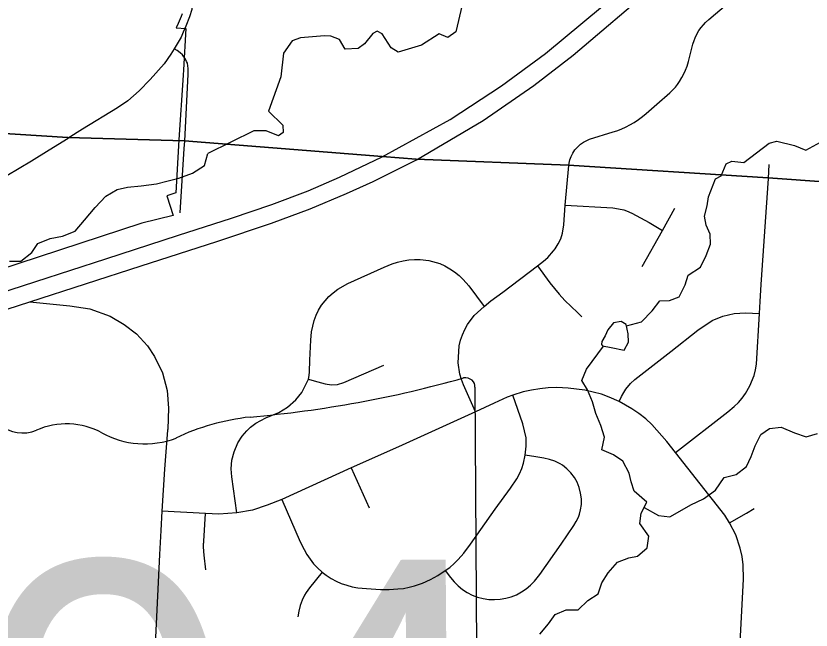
# Model space of a CAD drawing. Extents: x 114604 to 551442, y 316898 to 567001.
# Drawn here: x 268815 to 273393, y 375983 to 379519 of the extents above; entities that cross this region are included whole.
import ezdxf

# ---------------------------------------------------------------- set-up
doc = ezdxf.new("R2010")
doc.units = 0
for name, color, linetype in [('_CIVIL_CONSTRUCTION', 7, 'Continuous'), ('GE_P_Alignment_1000_Cardinal_Points', 7, 'Continuous'), ('GE_P_Alignment_100_Stations', 7, 'Continuous'), ('GE_P_Alignment_500_Bearings', 7, 'Continuous'), ('GE_P_Alignment_500_Curve_Data', 7, 'Continuous'), ('GE_P_Alignment_500_Distances', 7, 'Continuous'), ('GE_P_Alignment_500_Stations', 7, 'Continuous'), ('PM_P_Cells', 7, 'Continuous'), ('RS_Raster1', 7, 'Continuous')]:
    doc.layers.add(name, color=color, linetype=linetype)

msp = doc.modelspace()

# ---------------------------------------------------------------- linework, layer by layer
at = {"layer": '_CIVIL_CONSTRUCTION'}
for points in [[(268895.3, 377871.8), (269125.7, 377849.1), (269240.5, 377833), (269358.3, 377789.7), (269439, 377741.9), (269509.8, 377687.4), (269573.3, 377618.3), (269613.2, 377558), (269659.5, 377463.4), (269686.6, 377361.2), (269693.8, 377260.7), (269688.9, 377138.6)], [(269688.9, 377138.6), (269688.6, 377133.3), (269669.6, 376909.5), (269654.9, 376667.9), (269648.8, 376557)], [(269648.8, 376557), (269641.2, 376418.3), (269611, 375781.8)]]:
    msp.add_lwpolyline(points, dxfattribs=at)
at = {"layer": 'GE_P_Alignment_1000_Cardinal_Points'}
for p, q in [((273147.1, 378583.3), (273151.2, 378663.6)), ((270744.7, 376916.6), (270848.3, 376687.2))]:
    msp.add_line(p, q, dxfattribs=at)
for points in [[(271997.4, 378656.6), (271999.5, 378670.7), (272004.3, 378690.5), (272011.1, 378708.9), (272021, 378728.1), (272032.8, 378747.1), (272049.3, 378765.8), (272066, 378780.8), (272081.6, 378791.3), (272101, 378801.5), (272117.3, 378808.6), (272252.5, 378851.1), (272274.2, 378857.8), (272299.8, 378867.3), (272327.7, 378880), (272349.6, 378891), (272373.8, 378905.6), (272399.8, 378922.6), (272422.5, 378939.7), (272443.9, 378956.6), (272520.7, 379024.3), (272564.5, 379061.7), (272579.9, 379075.9), (272593.2, 379089), (272611.8, 379109.3), (272623.1, 379124.2), (272634.4, 379140.3), (272649, 379163.3), (272660.6, 379184.9), (272669.3, 379205.3), (272678.9, 379229.9), (272687, 379255.4), (272712.5, 379355.2), (272719.1, 379377), (272724.9, 379393), (272734.9, 379414.2), (272747.2, 379434.4), (272759.9, 379451.7), (272772.4, 379467.4), (272785.7, 379480.9), (272803.8, 379497.9), (273221.9, 379854.2)], [(269835.7, 379625.1), (269827.2, 379555.8), (269814, 379512.4), (269793.6, 379459.5), (269778.5, 379425.4)], [(269778.5, 379425.4), (269765.6, 379396.1), (269727.1, 379329.8), (269707.9, 379299.1), (269668.1, 379241.9), (269588.4, 379152.3), (269524.6, 379088.1), (269459.6, 379029.9), (269400.1, 378989.6), (269199.1, 378867.5), (269115.1, 378815.1)], [(269798.1, 379256.3), (269792.2, 379270.2), (269773.9, 379294.1), (269760, 379306.5), (269743.2, 379318.8), (269727.1, 379329.8)], [(269786.7, 378796.6), (269807, 379182.6), (269806.4, 379216.5), (269802.1, 379247), (269798.1, 379256.3)], [(269761.4, 378385.5), (269784.1, 378754.5), (269786.7, 378796.6)], [(271459.9, 377240.2), (271391.1, 377394.8), (271379.4, 377425.4), (271370.5, 377456.9), (271361.1, 377521.8), (271367.2, 377619.7), (271375.1, 377651.5), (271385.8, 377682.5), (271398.8, 377712.6), (271414.5, 377741.4), (271453.2, 377794.1), (271510.2, 377845.9), (271549.9, 377878.5), (271617.9, 377928.8), (271817.3, 378079.6), (271853, 378107), (271877.5, 378128.7), (271910.3, 378165.4), (271920.3, 378178.3), (271937.6, 378206.1), (271951.3, 378235.9), (271961.6, 378267), (271969.6, 378315.4), (271977.6, 378428.9), (271997.4, 378656.6)], [(272612.7, 377004.9), (272912.4, 377239.4), (272950.5, 377270.8), (272974.4, 377293.4), (272996.2, 377318), (273015.1, 377345), (273039.3, 377388.1), (273064.7, 377448.8), (273073.3, 377480.5), (273078.6, 377512.9), (273095.8, 377805.3), (273099.4, 377874.6), (273105.3, 377972.4), (273147.1, 378583.3)], [(271977.6, 378428.9), (272250.9, 378412.8), (272283.4, 378408.6), (272315.2, 378401.3), (272330.7, 378396.3), (272360.7, 378383.3), (272461.3, 378328.6), (272537.2, 378283.3)], [(272420.5, 378076.1), (272537.2, 378283.3), (272608.8, 378411.2)], [(270086.3, 376657.8), (270058.7, 376865.6), (270053.8, 376911.7), (270058.4, 376961.5), (270070.7, 377009.9), (270092.7, 377060.2), (270118.1, 377099.7), (270144.1, 377130.1), (270166, 377150.6), (270197.1, 377174.1), (270254.5, 377204.5), (270328.1, 377236.4), (270377.7, 377265.3), (270426.6, 377309.1), (270461.2, 377351.1), (270499.7, 377427.9), (270503.9, 377449), (270505.7, 377470.4), (270507, 377536.5), (270513.2, 377651.4), (270517.7, 377700.4), (270531.9, 377764.6), (270543.3, 377795.3), (270557.7, 377824.8), (270574.9, 377852.9), (270594.8, 377879), (270617.1, 377903.2), (270641.8, 377925.2), (270668.4, 377945), (270725.7, 377977.6), (270935.4, 378072.5), (270981.1, 378090.9), (271012.4, 378100.9), (271044.3, 378108.6), (271076.8, 378113.7), (271109.6, 378115.9), (271142.5, 378115.8), (271191.5, 378110.5), (271254.7, 378092.5), (271284.7, 378079.1), (271313.3, 378063), (271340.8, 378044.9), (271366.5, 378024.5), (271389.9, 378001.5), (271421.9, 377964), (271510.2, 377845.9)], [(271817.3, 378079.6), (271889.4, 377982.3), (271942.1, 377916.9), (271975.5, 377879.3), (272048.7, 377810.2), (272072.4, 377786.5)], [(272287.2, 377298.4), (272301.7, 377327.8), (272314.8, 377351.4), (272325.7, 377370.5), (272353.1, 377402.7), (272377.2, 377425.3), (272428.9, 377466.4), (272586.1, 377587.4), (272741.4, 377710.4), (272823.4, 377765.9), (272884.5, 377790.8), (272949, 377805.3), (273014.8, 377809.9), (273095.8, 377805.3)], [(270499.7, 377427.9), (270531.4, 377418.4), (270595.3, 377399.7), (270631.5, 377393.8), (270667, 377396.3), (270703.6, 377407.3), (270932.9, 377508.1)], [(272981.5, 375875.4), (273002.7, 376276.7), (273001.7, 376357.9), (272995.5, 376406.2), (272985, 376453.8), (272959.3, 376530.6), (272923, 376600.2), (272895.5, 376643.5), (272612.7, 377004.9), (272562.9, 377069.1), (272476.4, 377166.8), (272440.4, 377199.7), (272401.8, 377229.4), (272361.1, 377256.5), (272287.2, 377298.4), (272231.2, 377323.7), (272185.3, 377340.2), (272138.3, 377353.3), (272090.5, 377363.3), (272042.2, 377370.6), (271993.5, 377375.5), (271928.4, 377378.5), (271879.6, 377377.4), (271831.1, 377372.6), (271782.9, 377364.9), (271735.2, 377354.5), (271675.6, 377334.6), (271643.1, 377322.8), (271568.2, 377290), (271459.9, 377240.2), (271016.9, 377037.8), (270744.7, 376916.6), (270345.8, 376734.6), (270261.9, 376701.3), (270176.9, 376673.4), (270086.3, 376657.8), (269983.2, 376650.9), (269906.1, 376653.9), (269654.9, 376667.9)], [(270345.8, 376734.6), (270452.3, 376490.2), (270473.9, 376445.9), (270490.3, 376417.4), (270508.7, 376390.2), (270529.2, 376364.5), (270551.5, 376340.4), (270578.1, 376317.2), (270601.8, 376298.2), (270629.5, 376280.5), (270658.3, 376264.7), (270688.3, 376251.3), (270719.4, 376240.6), (270751.3, 376232.6), (270783.6, 376226.9), (270832.7, 376222.1), (270914.7, 376217.4), (270964, 376216.8), (271013.2, 376219.4), (271045.8, 376223.1), (271078.1, 376229.2), (271109.8, 376237.7), (271156.5, 376253.8), (271201.5, 376273.8), (271244.9, 376297.2), (271286.8, 376325.5), (271312.4, 376343.9), (271337.3, 376365.4), (271360.7, 376388.3), (271393.2, 376425.4), (271432.8, 376477.7), (271574.8, 376679.3), (271661.5, 376799.1), (271697.9, 376853.8), (271713.8, 376882.5), (271726.8, 376912.7), (271737.2, 376943.9), (271747.4, 376989.3), (271753.2, 377040.9), (271751.7, 377090.2), (271733.9, 377170.2), (271675.6, 377334.6)], [(271286.8, 376325.5), (271317.6, 376285.4), (271337.8, 376261.1), (271360.5, 376237.5), (271385.8, 376216.8), (271413.2, 376199), (271442.4, 376184.4), (271473, 376172.8), (271504.7, 376164.6), (271537, 376159.6), (271569.7, 376158.2), (271602.3, 376160.2), (271634.7, 376165.7), (271666.2, 376174.5), (271696.6, 376186.7), (271725.5, 376202.2), (271752.6, 376220.3), (271777.7, 376241.3), (271800.3, 376264.9), (271830.7, 376303.4), (271953.1, 376477.3), (272027.8, 376584.6), (272041.1, 376608), (272052.9, 376632.2), (272059.2, 376649.5), (272065.9, 376674.3), (272070.7, 376706.7), (272070.5, 376739.3), (272066, 376771.7), (272057.9, 376803.3), (272045.7, 376833.6), (272029.8, 376862.1), (272009.9, 376888), (271986.9, 376911.4), (271961.2, 376931.5), (271947.4, 376940.2), (271918.1, 376954.8), (271887.3, 376964.9), (271853.8, 376972.2), (271807.5, 376979.8), (271747.4, 376989.3)], [(272923, 376600.2), (273021.6, 376655.8), (273064.5, 376682.9)], [(269908.9, 376330.1), (269898.9, 376414.2), (269898.4, 376418.3), (269898, 376422.3), (269897.6, 376426.3), (269897.3, 376430.3), (269897, 376434.3), (269896.7, 376438.2), (269896.4, 376442.2), (269896.2, 376446.2), (269896, 376450.2), (269895.9, 376454.2), (269895.8, 376458.2), (269895.8, 376462.2), (269895.7, 376466.2), (269895.7, 376470.2), (269895.8, 376474.2), (269895.9, 376478.2), (269896, 376482.2), (269896.1, 376486.2), (269896.3, 376490.2), (269896.5, 376494.2), (269906.1, 376653.9)], [(270578.1, 376317.2), (270504.7, 376225.6), (270485.7, 376198.5), (270477.2, 376184.5), (270462.6, 376155.1), (270451.5, 376124), (270442.9, 376092.2), (270438.6, 376059.6)]]:
    msp.add_lwpolyline(points, dxfattribs=at)
at = {"layer": 'GE_P_Alignment_100_Stations'}
msp.add_lwpolyline([(269773, 379531.2), (269766.5, 379515.2), (269760.9, 379501.3), (269755.1, 379487.8), (269749, 379474.2), (269737.6, 379449.1), (269793.6, 379446.5), (269779.4, 379208.2), (269777.7, 379176.8), (269752.6, 378805.2), (269735.7, 378500.3), (269684.2, 378483.5), (269719.6, 378369), (269540.8, 378326.2), (268590.5, 378015.4)], dxfattribs=at)
at = {"layer": 'GE_P_Alignment_500_Bearings'}
msp.add_lwpolyline([(268763.7, 378599.2), (268905.4, 378684.1), (269006.3, 378747.2), (269115.1, 378815.1)], dxfattribs=at)
at = {"layer": 'GE_P_Alignment_500_Curve_Data'}
msp.add_line((271470.1, 375723.4), (271458.1, 377381.6), dxfattribs=at)
for centre, major_axis, ratio, start_param, end_param in [((269567.6, 381611.5), (5536.6, 40.1), 0.800001, 4.814394, 5.042369), ((271400.1, 377388.1), (58.1, 0.4), 0.8, 6.141152, 7.989035), ((269106.3, 376888.3), (351.9, 2.5), 0.8, 0.950623, 2.079405), ((270312.1, 376326.5), (1113.9, 8.1), 0.8, 1.699011, 2.107814), ((268855.2, 377252.9), (169.2, 1.2), 0.8, 3.836095, 5.185414), ((269556.8, 377394.1), (423.3, 3.1), 0.8, 4.081561, 5.145723)]:
    msp.add_ellipse(centre, major_axis=major_axis, ratio=ratio, start_param=start_param, end_param=end_param, dxfattribs=at)
at = {"layer": 'GE_P_Alignment_500_Distances'}
for points in [[(284847.9, 377821.7), (281621.8, 378044.8), (279102.2, 378207.7), (278804.6, 378225.2), (278340.8, 378257), (277763, 378292.8), (276218.4, 378366.3), (273145.9, 378586.1), (271996.3, 378659.4), (271119.6, 378693.7), (270922.8, 378709.3), (269785.6, 378799.4), (269114, 378818), (267082, 378947.2), (267247.3, 381600.8)], [(259158.7, 379430.3), (264549.9, 379101.6), (267082, 378947.2), (269114, 378818), (269785.6, 378799.4), (270922.8, 378709.3), (271119.6, 378693.7), (271996.3, 378659.4), (273145.9, 378586.1), (276218.4, 378366.3), (277763, 378292.8), (278340.8, 378257), (278804.6, 378225.2), (279102.2, 378207.7), (281621.8, 378044.8), (284847.9, 377821.7)]]:
    msp.add_lwpolyline(points, dxfattribs=at)
at = {"layer": 'GE_P_Alignment_500_Stations'}
for points in [[(270924, 378706.5), (271315.1, 378922.2), (271611.1, 379115.2), (271863.1, 379302.2), (272293.2, 379661.6)], [(271120.7, 378690.9), (271504.8, 378915.9), (271797.2, 379118.2), (272022.7, 379293.3), (272493, 379693.6)], [(266134.6, 377085.3), (266603.7, 377237.1), (266977.3, 377359.7), (267313.9, 377467.8), (267797.2, 377623.5), (268118.3, 377727.4), (268556.1, 377868.7), (268929.7, 377990.3), (269332.4, 378120), (269751.9, 378256.5), (270056.2, 378354.1), (270289.1, 378432.4), (270497.1, 378512.4), (270677.5, 378589.3), (270924, 378706.5)], [(268895.3, 377871.8), (269535.6, 378080.6), (269971.1, 378220.5), (270285.6, 378325.7), (270508.2, 378408.1), (270718.1, 378496.6), (270870.8, 378565.8), (271120.7, 378690.9)], [(266348.1, 377048.8), (266353.1, 377050.4), (266547.8, 377113.8), (266839.8, 377208.8), (267299.2, 377358.2), (267799.8, 377519.7), (268105, 377617.3), (268895.3, 377871.8)]]:
    msp.add_lwpolyline(points, dxfattribs=at)
at = {"layer": 'PM_P_Cells'}
for points in [[(271383.7, 379582.5), (271346.7, 379426), (271300.9, 379393.6)], [(271300.9, 379393.6), (271250.8, 379415.4), (271149.3, 379350.6), (271015.7, 379309.7), (270975.6, 379335.5), (270923.2, 379415.4), (270895.1, 379431.3), (270869.2, 379417.1), (270821.7, 379358.7), (270785.9, 379330.4), (270710, 379327.9), (270677.7, 379381.9), (270627.6, 379401.6), (270591.6, 379403.4), (270453.9, 379392.5), (270406, 379374.2), (270356.5, 379303.7), (270339.3, 379167.3), (270268.6, 378970.5), (270351, 378888.8), (270353.2, 378846.7), (270327.4, 378828.5), (270255.3, 378856.1), (270185.3, 378857.7)], [(270185.3, 378857.7), (269920.7, 378726.9)], [(272842.9, 378579.8), (272875.8, 378597.3), (272903.4, 378667.6), (272937.3, 378681.9), (273005.2, 378674.3), (273150.4, 378785.4), (273196.3, 378797.7), (273296.3, 378772.3), (273362.4, 378746.6), (273468, 378803.4)], [(268777.4, 378106.9), (268843.4, 378106.5), (268907.7, 378156.2), (268942, 378208.1), (269012.1, 378237.7), (269084.2, 378251.3), (269156.3, 378278.9), (269210.7, 378342.7), (269271.2, 378416.4), (269333.5, 378480.2), (269397.8, 378519.8), (269457.8, 378533.5), (269535.8, 378541), (269623.8, 378552.4), (269683.8, 378568.1), (269753.9, 378583.7), (269832, 378613.2), (269900.3, 378656.9), (269920.7, 378726.9)], [(272329.3, 377735.1), (272415.6, 377758.3), (272478, 377820.1), (272522.4, 377877.9), (272578.3, 377879.6), (272632.4, 377901.2), (272666.9, 377971.2), (272685.3, 378025.2), (272755.5, 378072.8), (272788, 378138.8), (272814.4, 378204.8), (272810.8, 378262.9), (272789.2, 378313.2), (272779.6, 378365.4), (272794, 378425.4), (272802.3, 378477.5), (272842.9, 378579.8)], [(272242.7, 377609.1), (272316.6, 377594.6), (272340.9, 377640.5), (272339.2, 377688.7), (272327.6, 377742.9), (272299.7, 377759.1), (272255.7, 377751.3), (272223.5, 377711.5), (272207.3, 377677.5), (272189, 377643.5), (272186.9, 377627.5)], [(271831.5, 375959.9), (271881.9, 376019.7), (271920.2, 376071.6), (271982.4, 376099.3), (272052.3, 376098.8), (272106.6, 376152.6), (272166.8, 376192.3), (272187.3, 376254.3), (272223.6, 376312.2), (272278, 376374), (272344.1, 376399.6), (272394.2, 376409.3), (272448.4, 376457), (272458.9, 376523.1), (272407.5, 376595.6), (272413.9, 376655.7), (272446.3, 376719.7), (272374.8, 376782.3), (272357.2, 376836.5), (272345.6, 376886.7), (272308.1, 376955.1), (272254.4, 376991.6), (272188.6, 377020.1), (272203.1, 377094.2), (272181.6, 377160.4), (272154.1, 377228.8), (272134.6, 377297.1), (272105.2, 377365.4), (272073.6, 377419.8), (272100, 377485.7), (272197.3, 377617.6)], [(272186.9, 377627.5), (272192.3, 377618.5), (272242.7, 377609.1)], [(272430.8, 376689.2), (272513.7, 376643.1), (272579.6, 376634.6), (272649.8, 376674.2), (272700, 376704), (272774.1, 376737.6), (272842.4, 376789.2), (272892.9, 376861.1), (272960.9, 376878.7), (273021.2, 376924.4), (273047.6, 376982.4), (273070, 377044.4), (273102.4, 377108.3), (273152.6, 377144.1), (273220.6, 377151.6), (273296.3, 377119.1), (273364.1, 377094.6), (273430.2, 377114.2)]]:
    msp.add_lwpolyline(points, dxfattribs=at)
at = {"layer": 'RS_Raster1'}
for points in [[(284847.9, 377821.7), (281621.8, 378044.8), (279102.2, 378207.7), (278804.6, 378225.2), (278340.8, 378257), (277763, 378292.8), (276218.4, 378366.3), (273145.9, 378586.1), (271996.3, 378659.4), (271119.6, 378693.7), (270922.8, 378709.3), (269785.6, 378799.4), (269114, 378818), (267082, 378947.2), (267247.3, 381600.8)], [(259158.7, 379430.3), (264549.9, 379101.6), (267082, 378947.2), (269114, 378818), (269785.6, 378799.4), (270922.8, 378709.3), (271119.6, 378693.7), (271996.3, 378659.4), (273145.9, 378586.1), (276218.4, 378366.3), (277763, 378292.8), (278340.8, 378257), (278804.6, 378225.2), (279102.2, 378207.7), (281621.8, 378044.8), (284847.9, 377821.7)]]:
    msp.add_lwpolyline(points, dxfattribs=at)

# ---------------------------------------------------------------- texts
at = {"layer": 'GE_P_Alignment_500_Curve_Data'}
msp.add_text('204', height=2088.44, rotation=0.4152, dxfattribs=at).set_placement((266996.5, 374269.5))

doc.saveas('drawing.dxf')
